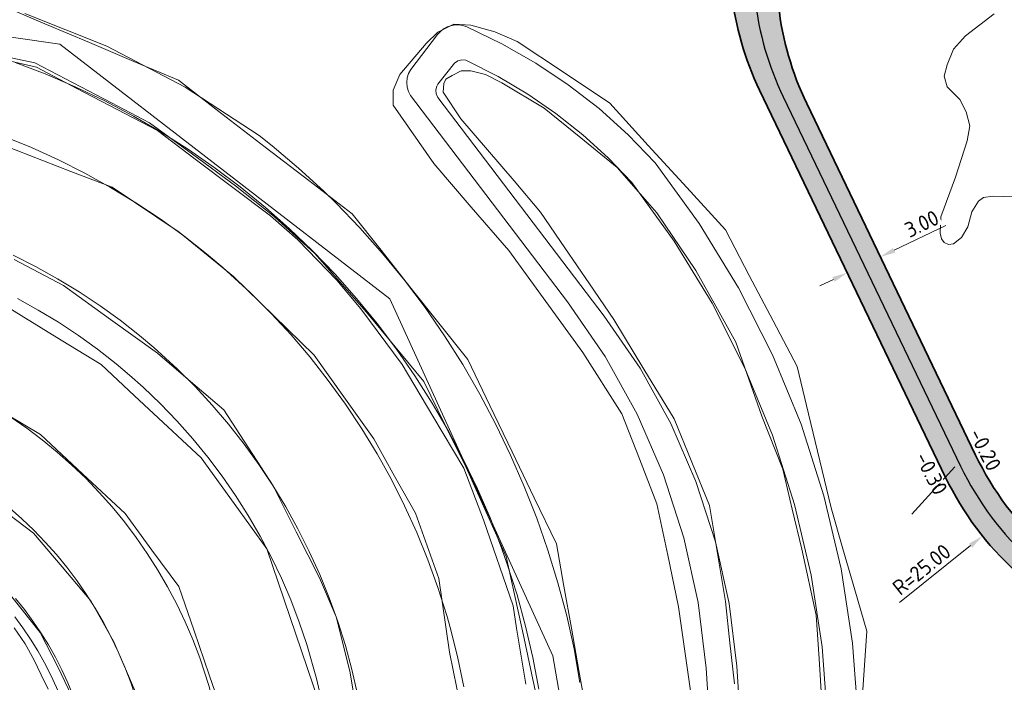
# Model space of a CAD drawing. Header units: metres. Extents: x 250001 to 257773, y 598992 to 609118.
# Tile 318 of 656: x 254752 to 254833, y 601098 to 601152. Entities that reach past the tile are written whole.
import ezdxf
from ezdxf.lldxf.tags import DXFTag

# ---------------------------------------------------------------- set-up
doc = ezdxf.new("R2010")
doc.units = ezdxf.units.M
for name, color, linetype, lineweight in [('B-WE-GR-GRAS-GV', 252, 'Continuous', 13), ('B-WE-GW-GRONDWERKLIJN_KRUIN-G', 252, 'Continuous', 18), ('B-WE-GW-GRONDWERKLIJN_TEEN-G', 90, 'Continuous', 18), ('B-WE-GW-TALUD_KRUIN-G', 252, 'Continuous', 18), ('B-WE-GW-WATERGANG_WATERLIJN-G', 252, 'Continuous', 18), ('B-WE-IE-TERREINAFSCHEIDING_KUNSTMATIG_HEKWERK-G', 252, 'IE-TERREINAFSCHEIDING-KUNSTMATIG', 18), ('B-WE-KG-GRENS_PERCEEL-G', 150, 'KG-PERCEEL', 18), ('B-WE-OG-WATER-GV', 252, 'Continuous', 18), ('B-WE-OG-WATER_SLOOT-GV', 252, 'Continuous', 18), ('B-WE-OG-WEG_ONVERHARD-G', 252, 'Continuous', 18), ('B-WE-VH-VERHARDING_GRASBETONSTEEN-GV', 252, 'Continuous', 18), ('N-WE-VH-KANTVERHARDING-G', 210, 'Continuous', 35), ('N-WE-VH-VERHARDING_HALFVERHARDING-A', 252, 'Continuous', 18), ('X-XX-AL-AANKLEDING-M', 7, 'Continuous', 18), ('X-XX-AL-HOOGTELABEL-T18', 7, 'Continuous', 18), ('X-XX-AL-REFERENTIE-G', 7, 'Continuous', 18)]:
    doc.layers.add(name, color=color, linetype=linetype, lineweight=lineweight)
doc.layers.add('HULPLIJN', color=220, linetype='Continuous', plot=False)
doc.layers.add('HULPLIJN ARCERING', color=220, linetype='Continuous', plot=False)
doc.styles.add('NLCS-ISO-ANNOTATIEF-T18', font='NLCS-ISO.ttf', dxfattribs={"height": 1.8})
doc.styles.add('NLCS-ISO-ANNOTATIEF-T25', font='NLCS-ISO.ttf', dxfattribs={"height": 2.5})
doc.styles.get("Standard").update_dxf_attribs({"font": 'NLCS-ISO.ttf'})
doc.linetypes.add('IE-TERREINAFSCHEIDING-KUNSTMATIG', pattern='A,4,[82,NLCS.shx,S=0.75,R=90,X=0,Y=0],4,-2', length=10)
tags = doc.linetypes.add('KG-PERCEEL', pattern='A,5.5,-2,["P",Standard,S=1.8,R=0,X=-0.5,Y=-0.9],-2,5.5,-2,[5,NLCS.SHX,S=0.75,R=0,X=0,Y=0],-2', length=19).pattern_tags.tags
tags[6] = DXFTag(74, 10)
doc.dimstyles.new('NLCS-ANNOTATIEF-T25-PIJL_L2_H2', dxfattribs={"dimtxt": 2.5, "dimasz": 2.5, "dimexe": 2, "dimexo": 2, "dimgap": 0.7, "dimtad": 1, "dimzin": 0, "dimdsep": 46, "dimtxsty": 'NLCS-ISO-ANNOTATIEF-T25', "dimcen": 0, "dimdle": 2, "dimclrd": 256, "dimclre": 256, "dimclrt": 256, "dimazin": 0, "dimtfac": 1, "dimtdec": 3, "dimtofl": 0, "dimtmove": 0, "dimatfit": 3, "dimfxl": 2, "dimfxlon": 1, "dimtfillclr": 256, "dimtolj": 1, "dimtzin": 0, "dimlwd": -1, "dimlwe": -1, "dimarcsym": 0})

# ---------------------------------------------------------------- blocks, each defined once
blk = doc.blocks.new('BS2021-132-Xref-KAD-20210617')
at = {"layer": 'B-WE-KG-GRENS_PERCEEL-G', "flags": 128}
blk.add_lwpolyline([(254561.45, 601499.009), (254570.113, 601456.102), (254574.256, 601440.507), (254624.049, 601313.835), (254680.934, 601170.803), (254690.139, 601158.223), (254705.651, 601155.41), (254710.427, 601156.428), (254755.751, 601149.879), (254782.74, 601129.041), (254796.087, 601099.845), (254820.389, 600959.644)], dxfattribs=at)
blk = doc.blocks.new('BS2021-132-Xref-inmeting-2d-20210906')
at = {"layer": 'B-WE-GW-GRONDWERKLIJN_KRUIN-G'}
for points in [[(254752.0204626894, 601132.2667921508), (254756.0670368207, 601130.1524174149), (254759.9080461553, 601127.374213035), (254763.74905549, 601124.5960086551), (254766.4540574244, 601122.28675774), (254769.1590593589, 601119.9775068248), (254771.1777648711, 601116.8691175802), (254773.1964703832, 601113.7607283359), (254775.0972455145, 601109.9906397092), (254776.9980206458, 601106.2205510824), (254778.3543018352, 601103.0238663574), (254779.47767166, 601098.5883397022), (254780.2988306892, 601093.7170599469)], [(254776.9367293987, 601096.0733650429), (254775.5183112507, 601100.2446703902), (254774.0998931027, 601104.4159757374), (254772.6814749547, 601108.5872810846), (254770.0041054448, 601112.3118142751), (254767.326735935, 601116.0363474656), (254764.593100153, 601118.5808909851), (254761.8594643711, 601121.1254345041), (254759.1258285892, 601123.6699780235), (254755.8638002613, 601125.6773473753), (254752.6017719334, 601127.6847167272), (254749.3397436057, 601129.692086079)], [(254749.4261168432, 601149.2484532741), (254753.7079476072, 601148.3547468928), (254756.8391466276, 601146.720221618), (254759.970345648, 601145.0856963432), (254763.1015446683, 601143.4511710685), (254766.6167586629, 601140.8812247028), (254770.1319726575, 601138.3112783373), (254773.2927112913, 601135.800411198), (254776.6227247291, 601132.7751150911), (254780.8548523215, 601127.9625671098), (254783.1920136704, 601125.1293395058), (254785.5291750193, 601122.2961119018), (254787.2635570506, 601118.773399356), (254788.997939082, 601115.2506868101), (254790.6396762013, 601111.6078854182), (254792.2814133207, 601107.9650840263), (254793.0064737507, 601104.6139306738), (254793.7315341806, 601101.2627773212), (254794.4565946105, 601097.9116239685), (254795.1816550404, 601094.5604706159)], [(254762.0435477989, 601096.6205815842), (254760.1670967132, 601100.980659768), (254758.3017027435, 601104.3538301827), (254755.9532296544, 601107.1237552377), (254753.6047565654, 601109.8936802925), (254750.265634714, 601112.389273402)], [(254787.1153415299, 601145.9504597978), (254788.5697199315, 601143.7737511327), (254790.7412034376, 601141.2335341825), (254792.9126869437, 601138.6933172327), (254795.0841704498, 601136.1531002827), (254797.0779790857, 601133.223345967), (254799.0717877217, 601130.2935916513), (254801.0655963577, 601127.3638373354), (254803.5401190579, 601123.3008406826), (254806.0146417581, 601119.2378440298), (254807.4534012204, 601115.6934257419), (254808.8921606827, 601112.1490074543), (254809.5521927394, 601108.2138528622), (254810.2122247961, 601104.2786982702), (254810.5762189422, 601100.9162608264), (254810.9402130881, 601097.5538233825)], [(254818.0929935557, 601096.0600273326), (254817.8599846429, 601099.6124443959), (254817.6269757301, 601103.164861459), (254816.4434389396, 601108.5766972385), (254815.6662968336, 601111.8497736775), (254814.8891547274, 601115.1228501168), (254813.1820606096, 601119.440607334), (254811.0431363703, 601125.5052791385), (254809.4162152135, 601128.443752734), (254807.7892940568, 601131.3822263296), (254804.5798847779, 601136.094021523), (254801.3511753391, 601139.7951552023), (254798.3672700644, 601142.2260461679), (254795.3833647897, 601144.6569371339), (254791.9207382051, 601146.7210844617), (254790.5850276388, 601147.3993251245), (254789.3796225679, 601147.7006763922), (254788.5851510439, 601147.7006763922), (254787.8483211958, 601147.336901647), (254787.3249548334, 601147.0157871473), (254787.1605814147, 601146.65964474), (254787.1153415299, 601145.9504597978)]]:
    blk.add_lwpolyline(points, dxfattribs=at)
at = {"layer": 'B-WE-GW-GRONDWERKLIJN_TEEN-G'}
for points in [[(254749.930706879, 601142.0767255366), (254753.2994686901, 601140.7798526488), (254756.6682305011, 601139.4829797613), (254760.0369923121, 601138.1861068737), (254765.5314916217, 601134.506239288), (254769.9764958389, 601130.8669975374), (254773.2670615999, 601127.6590285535), (254776.5576273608, 601124.45105957), (254778.9957879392, 601121.0247130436), (254781.4339485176, 601117.5983665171), (254783.1396465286, 601114.5576988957), (254784.8453445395, 601111.5170312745), (254786.7540012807, 601106.1618672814), (254787.6403549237, 601100.1396188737), (254788.5319932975, 601095.7201227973)], [(254769.2267661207, 601094.6664374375), (254767.9828549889, 601098.2842573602), (254766.738943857, 601101.902077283), (254765.4950327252, 601105.5198972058), (254763.2933268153, 601108.4988996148), (254761.0916209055, 601111.477902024), (254757.6289626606, 601114.709615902), (254754.1663044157, 601117.9413297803), (254749.8920749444, 601120.4858788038)], [(254750.8935462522, 601153.1000523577), (254754.5339270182, 601151.5573056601), (254758.174307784, 601150.0145589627), (254761.8146885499, 601148.4718122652), (254765.4550693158, 601146.9290655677), (254769.0085362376, 601144.1982857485), (254772.5620031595, 601141.4675059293), (254776.1154700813, 601138.7367261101), (254779.6689370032, 601136.0059462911), (254782.0320066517, 601133.0247381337), (254784.3950763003, 601130.0435299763), (254786.758145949, 601127.0623218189), (254789.1212155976, 601124.0811136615), (254790.9365417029, 601120.3139975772), (254792.7518678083, 601116.5468814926), (254794.5671939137, 601112.7797654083), (254796.3825200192, 601109.012649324), (254796.9949130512, 601105.5574907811), (254797.6073060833, 601102.1023322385), (254798.2196991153, 601098.6471736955), (254798.8320921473, 601095.1920151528)], [(254757.2722755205, 601095.3946296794), (254755.5909803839, 601098.9340899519), (254754.149222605, 601101.7585300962), (254750.106982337, 601106.8010452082)], [(254807.6693793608, 601094.7073076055), (254807.0243982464, 601099.2795894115), (254806.3794171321, 601103.8518712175), (254805.4846716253, 601108.0691338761), (254804.5899261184, 601112.286396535), (254803.1661798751, 601115.9605838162), (254801.7424336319, 601119.6347710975), (254798.5311316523, 601124.6685954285), (254796.520160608, 601127.4491686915), (254794.5091895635, 601130.2297419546), (254792.4982185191, 601133.0103152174), (254789.4179579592, 601136.5654902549), (254786.3376973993, 601140.1206652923), (254783.0190040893, 601144.8923943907), (254783.0151393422, 601146.1295341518), (254783.5665856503, 601147.4162422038), (254785.7198521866, 601149.9371396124), (254786.6651887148, 601150.8824761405), (254787.9777762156, 601151.5185466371), (254789.3699015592, 601151.4470521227), (254791.3524823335, 601150.8956058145), (254793.1630813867, 601150.1106961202), (254796.9492851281, 601147.584534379), (254800.7354888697, 601145.058372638), (254803.8901059, 601141.6067275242), (254807.0447229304, 601138.1550824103), (254810.1993399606, 601134.7034372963), (254812.1597157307, 601130.973492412), (254814.1200915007, 601127.2435475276), (254816.0804672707, 601123.513602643), (254817.0012643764, 601119.6575407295), (254817.9220614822, 601115.8014788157), (254818.8428585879, 601111.945416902), (254819.8151131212, 601108.5890048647), (254820.7873676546, 601105.2325928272), (254821.759622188, 601101.8761807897), (254821.4915737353, 601097.8742261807), (254821.2235252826, 601093.872271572)]]:
    blk.add_lwpolyline(points, dxfattribs=at)
at = {"layer": 'B-WE-GW-WATERGANG_WATERLIJN-G'}
blk.add_lwpolyline([(254833.7450995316, 601137.3893382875), (254832.1183634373, 601137.4474360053), (254831.3049953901, 601137.33124057), (254830.8983113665, 601137.0407519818), (254830.3754319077, 601136.1692862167), (254830.0268456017, 601134.9492341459), (254829.5039661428, 601134.0777683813), (254828.8648912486, 601133.5548889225), (254828.458207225, 601133.4967912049), (254828.1096209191, 601133.6710843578), (254827.8772300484, 601133.961572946), (254827.7610346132, 601134.4263546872), (254827.8191323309, 601135.762602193), (254829.0391844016, 601139.0160743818), (254829.9687478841, 601141.9790579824), (254830.2011387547, 601143.1991100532), (254829.9106501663, 601144.3610644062), (254829.3877707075, 601145.3487256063), (254828.3420117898, 601146.3944845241), (254828.1096209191, 601147.2659502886), (254828.3420117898, 601148.1955137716), (254828.8648912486, 601149.4736635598), (254829.8525524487, 601150.5775201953), (254832.1764611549, 601152.3785494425)], dxfattribs=at)
at = {"layer": 'B-WE-IE-TERREINAFSCHEIDING_KUNSTMATIG_HEKWERK-G'}
blk.add_lwpolyline([(254750.2882325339, 601148.8245894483), (254753.8378606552, 601147.9932907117), (254757.137897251, 601146.2675648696), (254760.4379338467, 601144.5418390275), (254763.7379704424, 601142.8161131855), (254766.8202262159, 601140.4909980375), (254769.9024819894, 601138.1658828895), (254772.9847377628, 601135.8407677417), (254775.2352085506, 601133.8770246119), (254778.4215059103, 601130.5693444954), (254780.3845886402, 601128.233469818), (254783.7640264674, 601123.6787915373), (254786.2804007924, 601119.4403619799), (254788.7967751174, 601115.2019324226), (254790.4080531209, 601110.9660293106), (254792.8357082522, 601103.9258294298), (254793.1069640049, 601102.1147041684), (254793.8768346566, 601097.5232098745)], dxfattribs=at)
at = {"layer": 'B-WE-OG-WEG_ONVERHARD-G'}
blk.add_lwpolyline([(254752.0292518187, 601102.1444125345), (254752.928679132, 601100.8237344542), (254753.6231736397, 601099.5372118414), (254754.2265869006, 601098.2848446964), (254754.7958446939, 601097.1235587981)], dxfattribs=at)
blk = doc.blocks.new('BS2021-132-Xref-BGT-GRIJS-20210617-aangepast')
at = {"layer": 'B-WE-GR-GRAS-GV', "flags": 128}
for points in [[(254751.193, 601142.33), (254753.426, 601141.424), (254755.653, 601140.414), (254757.803, 601139.333), (254759.907, 601138.167), (254761.964, 601136.917), (254763.968, 601135.586), (254765.888, 601134.199), (254767.745, 601132.742), (254769.094, 601131.608), (254771.337, 601129.563), (254773.039, 601127.864), (254774.672, 601126.098), (254776.234, 601124.268), (254777.72, 601122.377), (254779.13, 601120.428), (254780.461, 601118.424), (254781.711, 601116.369), (254782.877, 601114.265), (254783.959, 601112.116), (254784.954, 601109.926), (254785.86, 601107.698), (254786.677, 601105.432), (254787.402, 601103.142), (254787.73, 601101.985), (254788.316, 601099.652), (254788.809, 601097.298)], [(254794.937, 601097.107), (254794.447, 601099.706), (254793.854, 601102.284), (254793.157, 601104.836), (254792.361, 601107.355), (254791.923, 601108.607), (254790.976, 601111.077), (254789.93, 601113.507), (254788.788, 601115.894), (254787.552, 601118.232), (254786.223, 601120.52), (254784.804, 601122.752), (254783.296, 601124.926), (254781.703, 601127.038), (254780.027, 601129.085), (254778.27, 601131.062), (254776.435, 601132.968), (254774.526, 601134.799), (254772.569, 601136.532), (254770.511, 601138.213), (254768.466, 601139.753), (254766.291, 601141.26), (254764.058, 601142.68), (254761.769, 601144.008), (254759.429, 601145.245), (254757.023, 601146.394), (254754.568, 601147.449), (254752.095, 601148.394)], [(254751.756, 601119.366), (254753.067, 601118.458), (254754.299, 601117.53), (254755.54, 601116.517), (254756.719, 601115.472), (254757.87, 601114.369), (254758.975, 601113.22), (254760.034, 601112.028), (254761.044, 601110.795), (254762.005, 601109.522), (254762.913, 601108.212), (254763.769, 601106.867), (254764.569, 601105.488), (254765.315, 601104.079), (254766.003, 601102.64), (254766.633, 601101.176), (254767.204, 601099.687), (254767.948, 601097.415), (254768.552, 601095.111), (254768.878, 601093.556), (254818.888, 600776.461)], [(254777.178, 601096.108), (254776.744, 601097.992), (254775.952, 601100.782), (254775.333, 601102.612), (254774.642, 601104.415), (254773.878, 601106.192), (254773.045, 601107.937), (254772.142, 601109.647), (254771.172, 601111.32), (254770.135, 601112.954), (254769.035, 601114.544), (254767.872, 601116.09), (254766.631, 601117.607), (254765.336, 601119.067), (254763.993, 601120.464), (254762.581, 601121.819), (254761.465, 601122.816), (254760.375, 601123.733), (254758.848, 601124.929), (254757.274, 601126.063), (254755.656, 601127.133), (254753.997, 601128.138), (254752.299, 601129.076)], [(254752.299, 601129.076), (254753.997, 601128.138), (254755.656, 601127.133), (254757.274, 601126.063), (254758.848, 601124.929), (254760.375, 601123.733), (254761.465, 601122.816), (254762.581, 601121.819), (254763.993, 601120.464), (254765.336, 601119.067), (254766.631, 601117.607), (254767.872, 601116.09), (254769.035, 601114.544), (254770.135, 601112.954), (254771.172, 601111.32), (254772.142, 601109.647), (254773.045, 601107.937), (254773.878, 601106.192), (254774.642, 601104.415), (254775.333, 601102.612), (254775.952, 601100.782), (254776.744, 601097.992), (254777.178, 601096.108)], [(254780.118, 601096.707), (254779.655, 601098.715), (254779.113, 601100.702), (254778.493, 601102.663), (254777.793, 601104.603), (254777.017, 601106.511), (254776.165, 601108.387), (254775.239, 601110.227), (254774.24, 601112.028), (254773.17, 601113.788), (254772.03, 601115.504), (254770.823, 601117.173), (254769.55, 601118.792), (254768.213, 601120.359), (254766.814, 601121.872), (254765.356, 601123.327), (254763.435, 601125.078), (254762.281, 601126.05), (254760.69, 601127.297), (254759.046, 601128.485), (254757.33, 601129.625), (254755.569, 601130.695), (254753.767, 601131.693), (254751.926, 601132.619)], [(254751.926, 601132.619), (254753.767, 601131.693), (254755.569, 601130.695), (254757.33, 601129.625), (254759.046, 601128.485), (254760.69, 601127.297), (254762.281, 601126.05), (254763.435, 601125.078), (254765.356, 601123.327), (254766.814, 601121.872), (254768.213, 601120.359), (254769.55, 601118.792), (254770.823, 601117.173), (254772.03, 601115.504), (254773.17, 601113.788), (254774.24, 601112.028), (254775.239, 601110.227), (254776.165, 601108.387), (254777.017, 601106.511), (254777.793, 601104.603), (254778.493, 601102.663), (254779.113, 601100.702), (254779.655, 601098.715), (254780.118, 601096.707)], [(254788.809, 601097.298), (254788.316, 601099.652), (254787.73, 601101.985), (254787.402, 601103.142), (254786.677, 601105.432), (254785.86, 601107.698), (254784.954, 601109.926), (254783.959, 601112.116), (254782.877, 601114.265), (254781.711, 601116.369), (254780.461, 601118.424), (254779.13, 601120.428), (254777.72, 601122.377), (254776.234, 601124.268), (254774.672, 601126.098), (254773.039, 601127.864), (254771.337, 601129.563), (254769.094, 601131.608), (254767.745, 601132.742), (254765.888, 601134.199), (254763.968, 601135.586), (254761.964, 601136.917), (254759.907, 601138.167), (254757.803, 601139.333), (254755.653, 601140.414), (254753.426, 601141.424), (254751.193, 601142.33)], [(254752.07, 601103.026), (254752.736, 601102.125), (254753.366, 601101.197), (254753.956, 601100.244), (254754.507, 601099.267), (254755.018, 601098.268), (254755.487, 601097.248), (254755.913, 601096.21), (254756.471, 601094.621), (254756.787, 601093.544), (254757.176, 601091.915), (254757.382, 601090.803), (254759.32, 601078.187), (254760.796, 601068.289), (254763.891, 601048.52), (254765.269, 601038.613), (254768.441, 601018.866), (254769.94, 601008.979), (254773.123, 600989.234)], [(254774.111, 600989.39), (254770.928, 601009.135), (254769.429, 601019.022), (254766.257, 601038.769), (254764.88, 601048.675), (254761.784, 601068.445), (254760.308, 601078.343), (254758.368, 601090.968), (254758.155, 601092.12), (254757.752, 601093.807), (254757.424, 601094.923), (254756.847, 601096.568), (254756.405, 601097.643), (254755.92, 601098.699), (254755.392, 601099.734), (254754.821, 601100.747), (254754.21, 601101.734), (254753.559, 601102.695), (254752.869, 601103.629), (254752.141, 601104.532)], [(254752.141, 601104.532), (254752.869, 601103.629), (254753.559, 601102.695), (254754.21, 601101.734), (254754.821, 601100.747), (254755.392, 601099.734), (254755.92, 601098.699), (254756.405, 601097.643), (254756.847, 601096.568), (254757.424, 601094.923), (254757.752, 601093.807), (254758.155, 601092.12), (254758.368, 601090.968), (254760.308, 601078.343), (254761.784, 601068.445), (254764.88, 601048.675), (254766.257, 601038.769), (254769.429, 601019.022), (254770.928, 601009.135), (254774.111, 600989.39)], [(254807.88, 600807.657), (254762.982, 601092.442), (254762.705, 601093.764), (254762.192, 601095.72), (254761.56, 601097.651), (254761.075, 601098.915), (254760.54, 601100.159), (254759.955, 601101.381), (254759.322, 601102.578), (254758.642, 601103.749), (254757.915, 601104.892), (254757.143, 601106.005), (254756.328, 601107.086), (254755.47, 601108.134), (254754.57, 601109.147), (254753.631, 601110.122), (254752.653, 601111.06), (254751.639, 601111.957)], [(254751.639, 601111.957), (254752.653, 601111.06), (254753.631, 601110.122), (254754.57, 601109.147), (254755.47, 601108.134), (254756.328, 601107.086), (254757.143, 601106.005), (254757.915, 601104.892), (254758.642, 601103.749), (254759.322, 601102.578), (254759.955, 601101.381), (254760.54, 601100.159), (254761.075, 601098.915), (254761.56, 601097.651), (254762.192, 601095.72), (254762.705, 601093.764), (254762.982, 601092.442), (254807.88, 600807.657)], [(254818.888, 600776.461), (254768.878, 601093.556), (254768.552, 601095.111), (254767.948, 601097.415), (254767.204, 601099.687), (254766.633, 601101.176), (254766.003, 601102.64), (254765.315, 601104.079), (254764.569, 601105.488), (254763.769, 601106.867), (254762.913, 601108.212), (254762.005, 601109.522), (254761.044, 601110.795), (254760.034, 601112.028), (254758.975, 601113.22), (254757.87, 601114.369), (254756.719, 601115.472), (254755.54, 601116.517), (254754.299, 601117.53), (254753.067, 601118.458), (254751.756, 601119.366)], [(254818.556, 601094.647), (254818.125, 601100.573), (254817.227, 601106.446), (254815.867, 601112.229), (254814.054, 601117.887), (254811.8, 601123.384), (254809.117, 601128.685), (254806.024, 601133.758), (254802.54, 601138.57), (254800.599, 601140.588), (254798.527, 601142.473), (254796.335, 601144.215), (254794.031, 601145.807), (254791.627, 601147.242), (254788.974, 601148.572), (254788.64, 601148.606), (254788.313, 601148.527), (254788.031, 601148.344), (254786.676, 601146.609), (254786.598, 601146.465), (254786.518, 601146.15), (254786.543, 601145.825), (254786.672, 601145.525), (254800.285, 601127.638), (254803.218, 601123.374), (254805.728, 601118.847), (254807.792, 601114.101), (254809.39, 601109.179), (254810.508, 601104.125), (254811.136, 601098.988), (254812.308, 601080.626)]]:
    blk.add_lwpolyline(points, dxfattribs=at)
at = {"layer": 'B-WE-GW-TALUD_KRUIN-G', "flags": 128}
for points in [[(254777.178, 601096.108), (254776.744, 601097.992), (254775.952, 601100.782), (254775.333, 601102.612), (254774.642, 601104.415), (254773.878, 601106.192), (254773.045, 601107.937), (254772.142, 601109.647), (254771.172, 601111.32), (254770.135, 601112.954), (254769.035, 601114.544), (254767.872, 601116.09), (254766.631, 601117.607), (254765.336, 601119.067), (254763.993, 601120.464), (254762.581, 601121.819), (254761.465, 601122.816), (254760.375, 601123.733), (254758.848, 601124.929), (254757.274, 601126.063), (254755.656, 601127.133), (254753.997, 601128.138), (254752.299, 601129.076)], [(254751.926, 601132.619), (254753.767, 601131.693), (254755.569, 601130.695), (254757.33, 601129.625), (254759.046, 601128.485), (254760.69, 601127.297), (254762.281, 601126.05), (254763.435, 601125.078), (254765.356, 601123.327), (254766.814, 601121.872), (254768.213, 601120.359), (254769.55, 601118.792), (254770.823, 601117.173), (254772.03, 601115.504), (254773.17, 601113.788), (254774.24, 601112.028), (254775.239, 601110.227), (254776.165, 601108.387), (254777.017, 601106.511), (254777.793, 601104.603), (254778.493, 601102.663), (254779.113, 601100.702), (254779.655, 601098.715), (254780.118, 601096.707)], [(254807.88, 600807.657), (254762.982, 601092.442), (254762.705, 601093.764), (254762.192, 601095.72), (254761.56, 601097.651), (254761.075, 601098.915), (254760.54, 601100.159), (254759.955, 601101.381), (254759.322, 601102.578), (254758.642, 601103.749), (254757.915, 601104.892), (254757.143, 601106.005), (254756.328, 601107.086), (254755.47, 601108.134), (254754.57, 601109.147), (254753.631, 601110.122), (254752.653, 601111.06), (254751.639, 601111.957)]]:
    blk.add_lwpolyline(points, dxfattribs=at)
at = {"layer": 'B-WE-OG-WATER-GV', "flags": 128}
for points in [[(254752.882, 601152.403), (254759.6, 601149.716), (254766.017, 601146.372), (254772.068, 601142.406), (254773.132, 601141.558), (254775.292, 601139.733), (254777.344, 601137.858), (254778.353, 601136.879), (254780.297, 601134.849), (254782.162, 601132.751), (254783.946, 601130.585), (254785.64, 601128.351), (254787.222, 601126.039), (254788.712, 601123.67), (254790.109, 601121.248), (254791.416, 601118.779), (254792.626, 601116.264), (254793.744, 601113.708), (254794.765, 601111.114), (254795.686, 601108.48), (254796.507, 601105.823), (254797.223, 601103.131), (254797.819, 601100.412), (254798.307, 601097.672)], [(254809.813, 601080.467), (254808.641, 601098.829), (254807.984, 601104.205), (254806.815, 601109.493), (254805.142, 601114.644), (254802.982, 601119.611), (254800.356, 601124.347), (254797.286, 601128.809), (254784.448, 601145.688), (254784.281, 601146.022), (254784.179, 601146.381), (254784.146, 601146.753), (254784.182, 601147.124), (254784.287, 601147.482), (254784.456, 601147.815), (254786.662, 601150.686), (254786.885, 601150.93), (254787.145, 601151.134), (254787.435, 601151.293), (254787.747, 601151.401), (254788.073, 601151.457), (254788.403, 601151.458), (254788.729, 601151.404), (254789.042, 601151.298), (254791.922, 601149.922), (254794.695, 601148.344), (254797.349, 601146.571), (254799.869, 601144.612), (254802.241, 601142.479), (254804.455, 601140.18), (254808.065, 601135.205), (254811.271, 601129.959), (254814.05, 601124.476), (254816.387, 601118.79), (254818.266, 601112.937), (254819.676, 601106.953), (254820.607, 601100.877), (254821.055, 601094.746)]]:
    blk.add_lwpolyline(points, dxfattribs=at)
at = {"layer": 'B-WE-OG-WATER_SLOOT-GV', "flags": 128}
for points in [[(254752.095, 601148.394), (254754.568, 601147.449), (254757.023, 601146.394), (254759.429, 601145.245), (254761.769, 601144.008), (254764.058, 601142.68), (254766.291, 601141.26), (254768.466, 601139.753), (254770.511, 601138.213), (254772.569, 601136.532), (254774.526, 601134.799), (254776.435, 601132.968), (254778.27, 601131.062), (254780.027, 601129.085), (254781.703, 601127.038), (254783.296, 601124.926), (254784.804, 601122.752), (254786.223, 601120.52), (254787.552, 601118.232), (254788.788, 601115.894), (254789.93, 601113.507), (254790.976, 601111.077), (254791.923, 601108.607), (254792.361, 601107.355), (254793.157, 601104.836), (254793.854, 601102.284), (254794.447, 601099.706), (254794.937, 601097.107)], [(254798.307, 601097.672), (254797.819, 601100.412), (254797.223, 601103.131), (254796.507, 601105.823), (254795.686, 601108.48), (254794.765, 601111.114), (254793.744, 601113.708), (254792.626, 601116.264), (254791.416, 601118.779), (254790.109, 601121.248), (254788.712, 601123.67), (254787.222, 601126.039), (254785.64, 601128.351), (254783.946, 601130.585), (254782.162, 601132.751), (254780.297, 601134.849), (254778.353, 601136.879), (254777.344, 601137.858), (254775.292, 601139.733), (254773.132, 601141.558), (254772.068, 601142.406), (254766.017, 601146.372), (254759.6, 601149.716), (254752.882, 601152.403)], [(254821.055, 601094.746), (254820.607, 601100.877), (254819.676, 601106.953), (254818.266, 601112.937), (254816.387, 601118.79), (254814.05, 601124.476), (254811.271, 601129.959), (254808.065, 601135.205), (254804.455, 601140.18), (254802.241, 601142.479), (254799.869, 601144.612), (254797.349, 601146.571), (254794.695, 601148.344), (254791.922, 601149.922), (254789.042, 601151.298), (254788.729, 601151.404), (254788.403, 601151.458), (254788.073, 601151.457), (254787.747, 601151.401), (254787.435, 601151.293), (254787.145, 601151.134), (254786.885, 601150.93), (254786.662, 601150.686), (254784.456, 601147.815), (254784.287, 601147.482), (254784.182, 601147.124), (254784.146, 601146.753), (254784.179, 601146.381), (254784.281, 601146.022), (254784.448, 601145.688), (254797.286, 601128.809), (254800.356, 601124.347), (254802.982, 601119.611), (254805.142, 601114.644), (254806.815, 601109.493), (254807.984, 601104.205), (254808.641, 601098.829), (254809.813, 601080.467)], [(254812.308, 601080.626), (254811.136, 601098.988), (254810.508, 601104.125), (254809.39, 601109.179), (254807.792, 601114.101), (254805.728, 601118.847), (254803.218, 601123.374), (254800.285, 601127.638), (254786.672, 601145.525), (254786.543, 601145.825), (254786.518, 601146.15), (254786.598, 601146.465), (254786.676, 601146.609), (254788.031, 601148.344), (254788.313, 601148.527), (254788.64, 601148.606), (254788.974, 601148.572), (254791.627, 601147.242), (254794.031, 601145.807), (254796.335, 601144.215), (254798.527, 601142.473), (254800.599, 601140.588), (254802.54, 601138.57), (254806.024, 601133.758), (254809.117, 601128.685), (254811.8, 601123.384), (254814.054, 601117.887), (254815.867, 601112.229), (254817.227, 601106.446), (254818.125, 601100.573), (254818.556, 601094.647)]]:
    blk.add_lwpolyline(points, dxfattribs=at)
at = {"layer": 'B-WE-VH-VERHARDING_GRASBETONSTEEN-GV', "flags": 128}
blk.add_lwpolyline([(254773.123, 600989.234), (254769.94, 601008.979), (254768.441, 601018.866), (254765.269, 601038.613), (254763.891, 601048.52), (254760.796, 601068.289), (254759.32, 601078.187), (254757.382, 601090.803), (254757.176, 601091.915), (254756.787, 601093.544), (254756.471, 601094.621), (254755.913, 601096.21), (254755.487, 601097.248), (254755.018, 601098.268), (254754.507, 601099.267), (254753.956, 601100.244), (254753.366, 601101.197), (254752.736, 601102.125), (254752.07, 601103.026)], dxfattribs=at)
blk = doc.blocks.new('*D189')
at = {"layer": 'Defpoints', "color": 0, "transparency": 16777216}
for p in [(254850.7551749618, 601125.2673490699), (254831.2363226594, 601109.6463886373)]:
    blk.add_point(p, dxfattribs=at)
at = {"layer": 'X-XX-AL-AANKLEDING-M', "transparency": 16777216}
blk.add_line((254824.4437620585, 601104.2102944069), (254830.2603800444, 601108.8653406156), dxfattribs=at)
blk.add_solid([(254830.1302053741, 601109.0279977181), (254830.3905547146, 601108.702683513), (254831.2363226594, 601109.6463886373)], dxfattribs=at)
at = {"layer": 'X-XX-AL-AANKLEDING-M', "transparency": 16777216, "insert": (254826.2548822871, 601106.9085287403), "char_height": 1.25, "attachment_point": 5, "rotation": 38.670328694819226, "style": 'NLCS-ISO-ANNOTATIEF-T25'}
blk.add_mtext('\\A1;R=25.00', dxfattribs=at)
blk = doc.blocks.new('*D195')
at = {"layer": 'Defpoints', "color": 0, "transparency": 16777216}
for p in [(254822.8812145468, 601132.4843731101), (254823.3160311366, 601131.5792533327), (254820.6118806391, 601130.2801882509)]:
    blk.add_point(p, dxfattribs=at)
at = {"layer": 'X-XX-AL-AANKLEDING-M', "transparency": 16777216}
for p, q in [((254824.0079439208, 601133.0256502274), (254828.244446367, 601135.0608521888)), ((254822.8830094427, 601132.4806368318), (254822.4481928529, 601133.3857566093)), ((254820.1788589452, 601131.1815717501), (254819.7440423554, 601132.0866915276)), ((254819.0503346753, 601130.6440309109), (254817.9236053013, 601130.1027537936))]:
    blk.add_line(p, q, dxfattribs=at)
for points in [[(254823.917731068, 601133.2134384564), (254824.0981567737, 601132.8378619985), (254822.8812145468, 601132.4843731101)], [(254818.9601218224, 601130.8318191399), (254819.1405475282, 601130.456242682), (254820.1770640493, 601131.1853080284)]]:
    blk.add_solid(points, dxfattribs=at)
at = {"layer": 'X-XX-AL-AANKLEDING-M', "transparency": 16777216, "insert": (254826.2673636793, 601135.1927386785), "char_height": 1.25, "attachment_point": 5, "rotation": 25.659477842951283, "style": 'NLCS-ISO-ANNOTATIEF-T25', "bg_fill": 3, "box_fill_scale": 1.1, "bg_fill_color": 256, "bg_fill_true_color": 13158600, "bg_fill_transparency": 0}
blk.add_mtext('\\A1;3.00', dxfattribs=at)

msp = doc.modelspace()

# ---------------------------------------------------------------- hatches: boundary and pattern name
at = {"layer": 'N-WE-VH-VERHARDING_HALFVERHARDING-A'}
h = msp.add_hatch(dxfattribs=at)
h.set_pattern_fill('AVH-HALFVERHARDING-SO', color=256, pattern_type=2)
h.set_pattern_definition([(49.99999999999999, (254847.8081156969, 601253.6878367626), (3.586300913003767, -0.3137606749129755), [0.375, -4.125]), (355, (254847.8081156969, 601253.6878367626), (-0.693756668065, 3.760960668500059), [0.3, -3.3]), (100.4514, (254848.1069740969, 601253.6616900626), (2.892546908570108, 3.447197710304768), [0.31870095, -3.50571056]), (46.18420000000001, (254847.8081156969, 601254.6878367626), (5.336205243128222, -0.8275950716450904), [0.5625, -6.1875]), (96.6356, (254848.2527994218, 601254.6188702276), (4.673313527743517, 4.870589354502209), [0.47805144, -5.258565]), (351.1842, (254847.8081156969, 601254.6878367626), (4.673309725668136, 4.870593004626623), [0.45, -4.95]), (21, (254848.3081156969, 601254.4378367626), (2.984535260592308, -2.013094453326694), [0.375, -4.125]), (326.0000000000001, (254848.3081156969, 601254.4378367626), (1.216576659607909, 3.625750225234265), [0.3, -3.3]), (71.4514, (254848.5568268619, 601254.2700787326), (4.20111314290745, 1.612652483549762), [0.31870095, -3.50571056]), (37.50000000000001, (254847.8081156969, 601253.6878367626), (0.06079927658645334, 1.664469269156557), [0, -3.26, 0, -3.35, 0, -3.3125]), (7.499999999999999, (254847.8081156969, 601253.6878367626), (1.315347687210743, 1.972058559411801), [0, -1.91, 0, -3.185, 0, -1.2625]), (327.5, (254846.6931156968, 601253.6878367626), (2.669112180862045, -0.1127743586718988), [0, -1.25, 0, -3.9, 0, -5.175]), (317.5, (254846.1931156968, 601253.6878367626), (2.915930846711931, 0.5005249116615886), [0, -1.625, 0, -2.59, 0, -3.675])])
edge = h.paths.add_edge_path()
edge.add_line((254940.4527068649, 601403.4276237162), (254953.3537260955, 601350.4374202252))
edge.add_line((254953.3537260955, 601350.4374202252), (254909.7237845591, 601236.4451677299))
edge.add_line((254909.7237845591, 601236.4451677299), (254860.9423883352, 601247.3840222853))
edge.add_line((254860.9423883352, 601247.3840222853), (254858.0978783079, 601234.6990405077))
edge.add_line((254858.0978783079, 601234.6990405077), (254835.6552182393, 601239.7316351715))
edge.add_line((254835.6552182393, 601239.7316351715), (254832.3730912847, 601225.0951177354))
edge.add_line((254832.3730912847, 601225.0951177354), (254827.9969220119, 601205.5797611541))
edge.add_line((254827.9969220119, 601205.5797611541), (254825.0696185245, 601206.2361865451))
edge.add_line((254825.0696185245, 601206.2361865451), (254814.9975027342, 601161.3199781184))
edge.add_arc((254839.3916984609, 601155.8497665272), 25.00000000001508, 167.360942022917, 205.6594778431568)
edge.add_line((254816.8571109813, 601145.0242241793), (254830.6694088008, 601116.2723682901))
edge.add_arc((254853.2039962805, 601127.0979106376), 24.99999999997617, 205.6594778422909, 227.8987811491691)
edge.add_line((254836.4429362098, 601108.5488711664), (254908.7268094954, 601043.2325865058))
edge.add_line((254908.7268094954, 601043.2325865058), (254908.6814723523, 601043.0241203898))
edge.add_line((254908.6814723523, 601043.0241203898), (254907.6453963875, 601038.2601075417))
edge.add_line((254907.6453963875, 601038.2601075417), (254907.3875951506, 601037.100001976))
edge.add_line((254907.3875951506, 601037.100001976), (254905.4544980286, 601042.1461372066))
edge.add_line((254905.4544980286, 601042.1461372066), (254833.9941148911, 601106.7183095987))
edge.add_arc((254850.7551749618, 601125.2673490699), 24.99999999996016, 205.6594778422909, 227.8987811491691, ccw=False)
edge.add_line((254828.2205874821, 601114.4418067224), (254813.0031737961, 601146.1185697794))
edge.add_arc((254835.5377612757, 601156.9441121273), 24.99999999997, 167.3609420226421, 205.6594778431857, ccw=False)
edge.add_line((254811.1435655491, 601162.4143237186), (254823.3546318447, 601216.8690986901))
edge.add_arc((254798.9604361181, 601222.3393102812), 24.99999999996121, 347.3609420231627, 437.3609420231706)
edge.add_line((254804.4306477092, 601246.7335060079), (254797.6002729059, 601248.2651652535))
edge.add_line((254797.6002729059, 601248.2651652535), (254798.9131236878, 601254.119772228))
edge.add_line((254798.9131236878, 601254.119772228), (254820.3800159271, 601249.3059860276))
edge.add_arc((254822.5681005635, 601259.0636643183), 10.00000000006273, 257.3609420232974, 347.3609420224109)
edge.add_line((254832.3257788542, 601256.8755796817), (254837.5771819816, 601280.2940075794))
edge.add_line((254837.5771819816, 601280.2940075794), (254866.8502168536, 601273.7297536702))
edge.add_line((254866.8502168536, 601273.7297536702), (254862.0364306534, 601252.2628614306))
edge.add_line((254862.0364306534, 601252.2628614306), (254885.5076537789, 601246.9996193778))
edge.add_arc((254890.9778653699, 601271.3938151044), 24.99999999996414, 257.3609420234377, 339.0559127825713)
edge.add_line((254914.3261078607, 601262.4573967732), (254945.3412295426, 601343.4908214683))
edge.add_arc((254921.9929870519, 601352.4272397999), 25.00000000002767, 339.055912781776, 373.6830568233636)
edge.add_line((254946.2834649, 601358.3410106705), (254935.7235395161, 601401.7153042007))
edge.add_line((254935.7235395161, 601401.7153042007), (254940.4527068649, 601403.4276237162))

# ---------------------------------------------------------------- linework, layer by layer
at = {"layer": 'HULPLIJN', "flags": 128}
msp.add_lwpolyline([(254830.6483002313, 601240.2545147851), (254813.0705341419, 601161.867150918, 0.1686819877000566), (254814.9301423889, 601145.5713969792), (254829.4449981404, 601115.3570875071, 0.09734299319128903), (254835.2185255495, 601107.6335903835), (254908.359349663, 601041.5429581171)], format="xyb", dxfattribs=at)
msp.add_lwpolyline([(254825.4619817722, 601111.4274034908), (254828.9659397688, 601115.3051448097)], dxfattribs=at)
at = {"layer": 'HULPLIJN ARCERING', "flags": 128}
for points in [[(254833.9941148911, 601106.7183095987, -0.09734299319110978), (254828.2205874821, 601114.4418067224), (254813.0031737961, 601146.1185697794, -0.1686819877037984), (254811.1435655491, 601162.4143237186), (254823.3546318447, 601216.8690986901, 0.4142135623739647), (254804.4306477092, 601246.7335060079), (254797.6002729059, 601248.2651652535), (254798.9131236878, 601254.119772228), (254820.3800159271, 601249.3059860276, 0.4142135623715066), (254832.3257788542, 601256.8755796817), (254837.5771819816, 601280.2940075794)], [(254835.6552182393, 601239.7316351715), (254832.3730912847, 601225.0951177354), (254827.9969220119, 601205.5797611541), (254825.0696185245, 601206.2361865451), (254814.9975027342, 601161.3199781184, 0.1686819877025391), (254816.8571109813, 601145.0242241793), (254830.6694088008, 601116.2723682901, 0.09734299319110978), (254836.4429362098, 601108.5488711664)]]:
    msp.add_lwpolyline(points, format="xyb", dxfattribs=at)
at = {"layer": 'N-WE-VH-KANTVERHARDING-G', "flags": 128}
for points in [[(254907.3875951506, 601037.100001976), (254905.4544980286, 601042.1461372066), (254833.9941148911, 601106.7183095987, -0.09734299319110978), (254828.2205874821, 601114.4418067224), (254813.0031737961, 601146.1185697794, -0.1686819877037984), (254811.1435655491, 601162.4143237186), (254823.3546318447, 601216.8690986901, 0.4142135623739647), (254804.4306477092, 601246.7335060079), (254797.6002729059, 601248.2651652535), (254798.9131236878, 601254.119772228), (254820.3800159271, 601249.3059860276, 0.4142135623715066), (254832.3257788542, 601256.8755796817), (254837.5771819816, 601280.2940075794), (254866.8502168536, 601273.7297536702), (254862.0364306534, 601252.2628614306), (254885.5076537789, 601246.9996193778, 0.372368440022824), (254914.3261078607, 601262.4573967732), (254945.3412295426, 601343.4908214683, 0.1522497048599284), (254946.2834649, 601358.3410106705), (254935.3650440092, 601403.1878041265), (254924.7966034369, 601431.659042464), (254924.4951918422, 601450.5621658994)], [(254940.4527068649, 601403.4276237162), (254953.3537260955, 601350.4374202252), (254909.7237845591, 601236.4451677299), (254860.9423883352, 601247.3840222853), (254858.0978783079, 601234.6990405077), (254835.6552182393, 601239.7316351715), (254827.9969220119, 601205.5797611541), (254825.0696185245, 601206.2361865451), (254814.9975027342, 601161.3199781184, 0.1686819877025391), (254816.8571109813, 601145.0242241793), (254830.6694088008, 601116.2723682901, 0.09734299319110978), (254836.4429362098, 601108.5488711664), (254908.7268094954, 601043.2325865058)]]:
    msp.add_lwpolyline(points, format="xyb", dxfattribs=at)

# ---------------------------------------------------------------- block references
at = {"layer": 'X-XX-AL-REFERENTIE-G'}
for name in ['BS2021-132-Xref-BGT-GRIJS-20210617-aangepast', 'BS2021-132-Xref-KAD-20210617', 'BS2021-132-Xref-inmeting-2d-20210906']:
    msp.add_blockref(name, (0, 0), dxfattribs=at)

# ---------------------------------------------------------------- dimensions: what is measured, and where the dimension line sits
at = {"layer": 'X-XX-AL-AANKLEDING-M'}
dim = msp.add_radius_dim(center=(254850.7551749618, 601125.2673490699), mpoint=(254831.2363226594, 601109.6463886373), dimstyle='NLCS-ANNOTATIEF-T25-PIJL_L2_H2', override={"dimpost": 'R=<>'}, dxfattribs=at)
dim.commit()
dim.dimension.update_dxf_attribs({"geometry": '*D189', "text_midpoint": (254826.2548822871, 601106.9085287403)})

# ---------------------------------------------------------------- next in the draw order: texts
at = {"layer": 'X-XX-AL-HOOGTELABEL-T18', "char_height": 1.25, "width": 2.85, "attachment_point": 1, "rotation": 297.12853671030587, "style": 'NLCS-ISO-ANNOTATIEF-T18', "bg_fill": 3, "box_fill_scale": 1, "bg_fill_color": 256, "bg_fill_transparency": 0}
for s, insert in [('-0.20', (254831.1819805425, 601118.6142176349)), ('-0.30', (254826.7793074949, 601116.6781514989))]:
    msp.add_mtext(s, dxfattribs=dict(at, insert=insert))

# ---------------------------------------------------------------- next in the draw order: dimensions: what is measured, and where the dimension line sits
at = {"layer": 'X-XX-AL-AANKLEDING-M'}
dim = msp.add_aligned_dim(p1=(254820.6118806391, 601130.2801882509), p2=(254823.3160311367, 601131.5792533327), distance=1.0041450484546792, dimstyle='NLCS-ANNOTATIEF-T25-PIJL_L2_H2', override={"dimtfill": 1}, dxfattribs=at)
dim.commit()
dim.dimension.update_dxf_attribs({"geometry": '*D195', "text_midpoint": (254826.2673636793, 601135.1927386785)})

doc.saveas('drawing.dxf')
